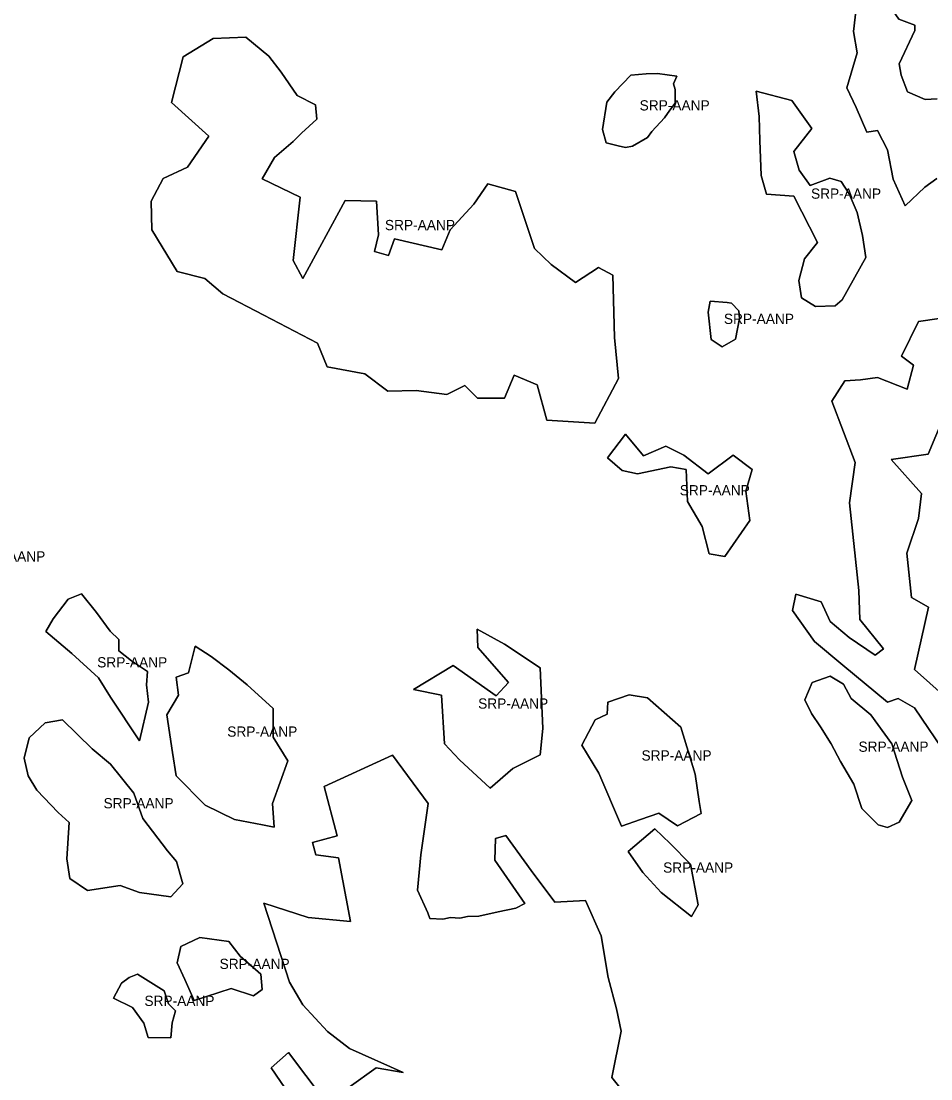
# Model space of a CAD drawing. Extents: x 598968 to 613553, y 4409678 to 4430833.
# Drawn here: x 603692 to 604757, y 4425936 to 4427175 of the extents above; entities that cross this region are included whole.
import ezdxf

# ---------------------------------------------------------------- set-up
doc = ezdxf.new("R2010")
doc.units = 0
doc.layers.add('Sòl Rústic Protegit', color=7, linetype='Continuous')
doc.layers.add('Sòl Rústic Protegit - Alt Nivell de Protecció', color=7, linetype='Continuous')

msp = doc.modelspace()

# ---------------------------------------------------------------- linework, layer by layer
at = {"layer": 'Sòl Rústic Protegit'}
for points in [[(604764.3283, 4426990.4066), (604750.4533, 4426979.9066), (604727.3283, 4426958.4066), (604713.2033, 4426989.4066), (604706.8677, 4427023.736), (604694.9577, 4427046.473), (604682.5783, 4427044.4066), (604670.0555, 4427073.5408), (604659.2283, 4427096.2776), (604671.1381, 4427137.4206), (604666.8073, 4427162.323), (604670.0555, 4427189.3906), (604694.1409, 4427210.4066), (604702.0159, 4427202.9066), (604719.8283, 4427176.9066), (604738.5159, 4427169.9066), (604738.7033, 4427163.4066), (604720.3909, 4427124.4066), (604722.5783, 4427111.4066), (604730.0783, 4427091.9066), (604750.7033, 4427082.9066), (604764.7659, 4427083.4066)], [(604778.5913, 4426310.8576), (604738.1159, 4426370.1846), (604719.2643, 4426381.2736), (604706.5119, 4426376.838), (604654.3929, 4426420.0856), (604621.1255, 4426447.8084), (604595.6205, 4426484.4026), (604599.5017, 4426503.2542), (604628.8879, 4426494.3828), (604639.5631, 4426471.4554), (604661.6881, 4426452.4554), (604692.1881, 4426431.9554), (604702.0761, 4426439.4916), (604674.3533, 4426473.868), (604673.2445, 4426507.6898), (604662.1553, 4426610.2642), (604668.8087, 4426657.393), (604641.6405, 4426729.4724), (604656.6107, 4426753.314), (604674.9079, 4426754.423), (604694.8683, 4426757.1952), (604729.7991, 4426743.3338), (604736.9381, 4426771.4554), (604723.1455, 4426782.1458), (604743.1059, 4426822.6212), (604788.5715, 4426829.2746)], [(604781.3635, 4426731.6902), (604754.1951, 4426667.3732), (604710.9475, 4426661.2742), (604746.4327, 4426621.3534), (604743.1059, 4426591.9672), (604729.2445, 4426551.4918), (604734.7891, 4426499.373), (604754.7495, 4426488.2838), (604738.1159, 4426415.0956), (604788.5715, 4426370.1846)], [(604076.3213, 4425926.0564), (604107.9011, 4425948.6134), (604139.4811, 4425942.9742), (604076.4987, 4425971.0254), (604050.9445, 4425990.908), (604022.1841, 4426022.488), (604006.3737, 4426049.0254), (603976.5061, 4426141.4768), (604028.3873, 4426124.5588), (604078.0131, 4426120.0474), (604063.9149, 4426194.486), (604037.4103, 4426197.8694), (604033.4627, 4426212.5316), (604062.2231, 4426220.4266), (604046.9969, 4426277.9472), (604127.0747, 4426314.6024), (604168.8053, 4426258.2098), (604160.1861, 4426198.0254), (604156.1271, 4426156.5948), (604168.2399, 4426129.9464), (604170.6625, 4426123.2842), (604185.8035, 4426122.6786), (604194.8883, 4426124.4956), (604205.7899, 4426123.89), (604214.8745, 4426125.7068), (604228.1987, 4426126.3126), (604250.6077, 4426131.1576), (604271.5611, 4426135.5254), (604282.1011, 4426140.848), (604246.9739, 4426191.7222), (604247.5795, 4426217.1592), (604259.6923, 4426220.7932), (604289.3689, 4426179.6092), (604317.2285, 4426142.665), (604353.1237, 4426144.5254), (604371.3111, 4426103.0254), (604379.4361, 4426054.5254), (604389.3609, 4426017.5992), (604394.6907, 4425991.4354), (604384.0313, 4425937.1696), (604407.2881, 4425908.0986)], [(604012.0335, 4425909.1386), (603984.9649, 4425948.6134), (604005.2663, 4425966.6592), (604045.8691, 4425912.5222)]]:
    msp.add_lwpolyline(points, dxfattribs=at)
for points in [[(604010.6873, 4426894.3012), (604022.0867, 4426873.1308), (604071.7559, 4426964.3266), (604108.3971, 4426963.5124), (604110.8399, 4426924.4284), (604105.9543, 4426904.8866), (604122.2393, 4426900.001), (604129.5675, 4426919.543), (604184.9365, 4426906.515), (604194.7075, 4426930.1282), (604222.3919, 4426960.2554), (604238.6769, 4426983.8686), (604271.2469, 4426974.912), (604293.2315, 4426908.1436), (604312.7735, 4426889.4158), (604341.2723, 4426868.2454), (604368.1425, 4426886.1588), (604385.2417, 4426877.202), (604386.8703, 4426803.9196), (604391.7557, 4426755.879), (604364.0713, 4426703.767), (604307.8881, 4426707.024), (604296.4885, 4426748.5508), (604269.6183, 4426759.9502), (604258.2189, 4426733.08), (604226.4631, 4426733.08), (604211.8067, 4426747.7366), (604190.6363, 4426737.1512), (604154.8093, 4426742.0368), (604121.4251, 4426741.2226), (604094.5549, 4426761.5788), (604050.5855, 4426769.7212), (604039.1859, 4426797.4056), (603976.4887, 4426829.9756), (603928.2429, 4426855.2834), (603907.3679, 4426873.2834), (603874.7077, 4426881.2734), (603845.3947, 4426930.1282), (603844.5805, 4426963.5124), (603858.4227, 4426990.3826), (603886.9215, 4427003.4106), (603911.9305, 4427039.7834), (603868.1937, 4427079.1358), (603882.0359, 4427132.8762), (603917.0487, 4427154.0466), (603955.3183, 4427155.6752), (603982.1885, 4427133.6904), (603996.8451, 4427114.9628), (604015.5729, 4427087.2782), (604036.7433, 4427076.693), (604038.3717, 4427059.5938), (604020.4583, 4427043.3088), (604010.6873, 4427033.5378), (603988.7025, 4427014.8102), (603974.4305, 4426989.7834), (604018.8297, 4426968.398)], [(604407.9851, 4427028.1656), (604399.7351, 4427026.6656), (604391.3601, 4427028.6656), (604377.2351, 4427032.1656), (604373.0477, 4427047.6656), (604378.0477, 4427079.6656), (604387.3601, 4427091.6656), (604406.1101, 4427111.1656), (604423.9851, 4427112.6656), (604437.3601, 4427113.1656), (604459.7977, 4427110.1656), (604456.1727, 4427101.1656), (604458.2351, 4427094.6656), (604457.9851, 4427078.6656), (604451.7351, 4427070.1656), (604445.5477, 4427061.1656), (604430.6101, 4427045.1656), (604425.6727, 4427038.1656)], [(604603.3307, 4427000.0768), (604616.1051, 4426982.1926), (604639.0199, 4426990.6716), (604652.5199, 4426986.6716), (604661.8325, 4426972.1716), (604671.0351, 4426950.2564), (604677.4223, 4426923.4302), (604681.2547, 4426897.8812), (604653.7699, 4426848.1716), (604645.5825, 4426841.1716), (604622.4923, 4426840.3962), (604605.8855, 4426850.6158), (604602.7699, 4426870.6716), (604609.4237, 4426895.9764), (604624.5817, 4426915.465), (604596.9433, 4426969.4182), (604565.0073, 4426971.973), (604558.6201, 4426993.6896), (604557.3427, 4427034.5678), (604556.2699, 4427062.6716), (604553.0199, 4427092.6716), (604594.7699, 4427081.6716), (604618.0853, 4427048.6384), (604596.9433, 4427021.7934)], [(604528.8417, 4426802.123), (604513.0917, 4426793.123), (604500.0917, 4426801.623), (604496.8417, 4426833.623), (604499.0917, 4426846.623), (604518.9043, 4426845.1232), (604524.0917, 4426844.123), (604532.5917, 4426835.123), (604533.4043, 4426826.1232)], [(604399.8981, 4426690.739), (604421.0687, 4426665.4974), (604447.1247, 4426676.8968), (604468.2951, 4426666.3116), (604496.7937, 4426644.3268), (604526.1067, 4426666.3116), (604548.0915, 4426649.2124), (604540.9435, 4426623.9386), (604545.6487, 4426589.7722), (604516.3359, 4426547.4312), (604497.8185, 4426550.4386), (604489.4655, 4426582.444), (604472.3663, 4426611.757), (604470.7379, 4426649.2124), (604452.8243, 4426652.4694), (604413.7403, 4426644.3268), (604395.8269, 4426648.3982), (604378.7277, 4426663.0546)], [(603841.1795, 4426376.8426), (603830.7561, 4426331.5034), (603796.9295, 4426382.8426), (603782.7865, 4426405.5436), (603751.5021, 4426433.6996), (603721.2601, 4426459.77), (603729.6027, 4426474.3696), (603747.3307, 4426497.3116), (603762.9729, 4426503.5684), (603780.6169, 4426481.8426), (603796.4295, 4426459.8426), (603806.7713, 4426450.3848), (603806.7713, 4426436.828), (603821.3707, 4426425.357), (603840.1415, 4426412.8432), (603839.0987, 4426397.201)], [(604299.9197, 4426417.229), (604303.0647, 4426345.942), (604299.9197, 4426315.016), (604267.9453, 4426299.2908), (604241.2125, 4426276.2274), (604205.5691, 4426309.25), (604188.0355, 4426328.155), (604184.2231, 4426385.155), (604151.5795, 4426391.5448), (604198.0981, 4426419.655), (604248.5509, 4426384.2064), (604262.7037, 4426399.9314), (604227.0599, 4426440.8168), (604226.0117, 4426462.3078), (604258.2855, 4426444.655)], [(603986.4739, 4426258.2006), (603988.5499, 4426230.5214), (603974.7103, 4426233.2892), (603942.1871, 4426239.517), (603907.5881, 4426256.1246), (603873.6809, 4426290.7238), (603869.5291, 4426317.711), (603862.6093, 4426361.9978), (603876.4927, 4426385.0098), (603873.6809, 4426406.2846), (603888.2125, 4426411.1286), (603895.8243, 4426442.2676), (603914.5079, 4426430.504), (603935.2673, 4426414.5884), (603956.7187, 4426397.2888), (603987.3677, 4426369.5098), (603987.1661, 4426335.7026), (604004.4655, 4426308.0232)], [(604720.5339, 4426236.218), (604706.5965, 4426230.218), (604695.6589, 4426233.218), (604676.6589, 4426252.218), (604667.0965, 4426280.718), (604651.8083, 4426307.3318), (604640.7127, 4426328.2178), (604628.3117, 4426347.7984), (604617.8687, 4426363.4628), (604610.0365, 4426379.78), (604618.5213, 4426400.0132), (604639.4073, 4426407.1928), (604655.0717, 4426398.0552), (604664.1589, 4426381.218), (604687.0533, 4426362.1574), (604711.8553, 4426328.2178), (604724.2563, 4426289.0566), (604735.3521, 4426261.6438)], [(604486.0001, 4426260.5022), (604488.6209, 4426246.3496), (604460.8399, 4426232.197), (604438.8247, 4426246.8738), (604417.3337, 4426239.5354), (604395.3187, 4426231.6728), (604368.5859, 4426293.525), (604348.6675, 4426326.5476), (604364.3261, 4426356.2628), (604378.5451, 4426362.7154), (604379.0693, 4426376.868), (604404.2295, 4426385.2548), (604425.7205, 4426382.1096), (604464.5091, 4426347.5144), (604481.2825, 4426292.4766)], [(603881.7011, 4426164.2386), (603867.3261, 4426148.7386), (603830.8261, 4426153.7386), (603808.2637, 4426162.2386), (603770.0761, 4426156.2386), (603749.2637, 4426170.2386), (603745.5761, 4426193.2386), (603748.4511, 4426235.7386), (603735.3887, 4426247.7386), (603710.5137, 4426273.7386), (603700.5761, 4426290.7386), (603695.6387, 4426311.2386), (603701.4511, 4426335.2386), (603720.2637, 4426352.7386), (603740.6387, 4426356.2386), (603775.2637, 4426322.2386), (603796.7637, 4426304.2386), (603824.3261, 4426270.2386), (603834.6387, 4426240.7386), (603863.5761, 4426202.7386), (603874.0761, 4426190.2386)], [(604484.9517, 4426139.419), (604477.0891, 4426125.7906), (604441.7833, 4426153.7368), (604420.0179, 4426177.395), (604402.9841, 4426201.9992), (604434.2127, 4426228.4962), (604451.9929, 4426211.4468), (604476.1805, 4426186.9468)], [(603972.8755, 4426058.2142), (603974.4031, 4426040.2674), (603964.0931, 4426033.0124), (603938.1277, 4426041.413), (603894.9795, 4426027.2848), (603883.9059, 4426052.1046), (603874.7417, 4426071.5786), (603879.3239, 4426090.6708), (603901.4707, 4426101.3626), (603935.4549, 4426096.3986), (603948.4921, 4426079.4262)], [(603869.0141, 4426001.3194), (603867.4867, 4425983.7546), (603840.7577, 4425984.1364), (603835.7937, 4426000.9376), (603822.4291, 4426019.266), (603800.2821, 4426030.3396), (603809.8283, 4426047.5226), (603818.4927, 4426054.3294), (603828.6177, 4426058.3294), (603859.4679, 4426038.7402), (603864.6177, 4426023.3294), (603872.8325, 4426015.4476)]]:
    msp.add_lwpolyline(points, close=True, dxfattribs=at)
at = {"layer": 'Sòl Rústic Protegit - Alt Nivell de Protecció'}
for points in [[(604764.7659, 4427083.4066), (604750.7033, 4427082.9066), (604730.0783, 4427091.9066), (604722.5783, 4427111.4066), (604720.3909, 4427124.4066), (604738.7033, 4427163.4066), (604738.5159, 4427169.9066), (604719.8283, 4427176.9066), (604702.0159, 4427202.9066), (604694.1409, 4427210.4066), (604670.0555, 4427189.3906), (604666.8073, 4427162.323), (604671.1381, 4427137.4206), (604659.2283, 4427096.2776), (604670.0555, 4427073.5408), (604682.5783, 4427044.4066), (604694.9577, 4427046.473), (604706.8677, 4427023.736), (604713.2033, 4426989.4066), (604727.3283, 4426958.4066), (604750.4533, 4426979.9066), (604764.3283, 4426990.4066)], [(604788.5715, 4426829.2746), (604743.1059, 4426822.6212), (604723.1455, 4426782.1458), (604736.9381, 4426771.4554), (604729.7991, 4426743.3338), (604694.8683, 4426757.1952), (604674.9079, 4426754.423), (604656.6107, 4426753.314), (604641.6405, 4426729.4724), (604668.8087, 4426657.393), (604662.1553, 4426610.2642), (604673.2445, 4426507.6898), (604674.3533, 4426473.868), (604702.0761, 4426439.4916), (604692.1881, 4426431.9554), (604661.6881, 4426452.4554), (604639.5631, 4426471.4554), (604628.8879, 4426494.3828), (604599.5017, 4426503.2542), (604595.6205, 4426484.4026), (604621.1255, 4426447.8084), (604654.3929, 4426420.0856), (604706.5119, 4426376.838), (604719.2643, 4426381.2736), (604738.1159, 4426370.1846), (604778.5913, 4426310.8576)], [(604788.5715, 4426370.1846), (604738.1159, 4426415.0956), (604754.7495, 4426488.2838), (604734.7891, 4426499.373), (604729.2445, 4426551.4918), (604743.1059, 4426591.9672), (604746.4327, 4426621.3534), (604710.9475, 4426661.2742), (604754.1951, 4426667.3732), (604781.3635, 4426731.6902)], [(604407.2881, 4425908.0986), (604384.0313, 4425937.1696), (604394.6907, 4425991.4354), (604389.3609, 4426017.5992), (604379.4361, 4426054.5254), (604371.3111, 4426103.0254), (604353.1237, 4426144.5254), (604317.2285, 4426142.665), (604289.3689, 4426179.6092), (604259.6923, 4426220.7932), (604247.5795, 4426217.1592), (604246.9739, 4426191.7222), (604282.1011, 4426140.848), (604271.5611, 4426135.5254), (604250.6077, 4426131.1576), (604228.1987, 4426126.3126), (604214.8745, 4426125.7068), (604205.7899, 4426123.89), (604194.8883, 4426124.4956), (604185.8035, 4426122.6786), (604170.6625, 4426123.2842), (604168.2399, 4426129.9464), (604156.1271, 4426156.5948), (604160.1861, 4426198.0254), (604168.8053, 4426258.2098), (604127.0747, 4426314.6024), (604046.9969, 4426277.9472), (604062.2231, 4426220.4266), (604033.4627, 4426212.5316), (604037.4103, 4426197.8694), (604063.9149, 4426194.486), (604078.0131, 4426120.0474), (604028.3873, 4426124.5588), (603976.5061, 4426141.4768), (604006.3737, 4426049.0254), (604022.1841, 4426022.488), (604050.9445, 4425990.908), (604076.4987, 4425971.0254), (604139.4811, 4425942.9742), (604107.9011, 4425948.6134), (604076.3213, 4425926.0564)], [(604045.8691, 4425912.5222), (604005.2663, 4425966.6592), (603984.9649, 4425948.6134), (604012.0335, 4425909.1386)]]:
    msp.add_lwpolyline(points, dxfattribs=at)
for points in [[(604010.6873, 4426894.3012), (604018.8297, 4426968.398), (603974.4305, 4426989.7834), (603988.7025, 4427014.8102), (604010.6873, 4427033.5378), (604020.4583, 4427043.3088), (604038.3717, 4427059.5938), (604036.7433, 4427076.693), (604015.5729, 4427087.2782), (603996.8451, 4427114.9628), (603982.1885, 4427133.6904), (603955.3183, 4427155.6752), (603917.0487, 4427154.0466), (603882.0359, 4427132.8762), (603868.1937, 4427079.1358), (603911.9305, 4427039.7834), (603886.9215, 4427003.4106), (603858.4227, 4426990.3826), (603844.5805, 4426963.5124), (603845.3947, 4426930.1282), (603874.7077, 4426881.2734), (603907.3679, 4426873.2834), (603928.2429, 4426855.2834), (603976.4887, 4426829.9756), (604039.1859, 4426797.4056), (604050.5855, 4426769.7212), (604094.5549, 4426761.5788), (604121.4251, 4426741.2226), (604154.8093, 4426742.0368), (604190.6363, 4426737.1512), (604211.8067, 4426747.7366), (604226.4631, 4426733.08), (604258.2189, 4426733.08), (604269.6183, 4426759.9502), (604296.4885, 4426748.5508), (604307.8881, 4426707.024), (604364.0713, 4426703.767), (604391.7557, 4426755.879), (604386.8703, 4426803.9196), (604385.2417, 4426877.202), (604368.1425, 4426886.1588), (604341.2723, 4426868.2454), (604312.7735, 4426889.4158), (604293.2315, 4426908.1436), (604271.2469, 4426974.912), (604238.6769, 4426983.8686), (604222.3919, 4426960.2554), (604194.7075, 4426930.1282), (604184.9365, 4426906.515), (604129.5675, 4426919.543), (604122.2393, 4426900.001), (604105.9543, 4426904.8866), (604110.8399, 4426924.4284), (604108.3971, 4426963.5124), (604071.7559, 4426964.3266), (604022.0867, 4426873.1308)], [(604407.9851, 4427028.1656), (604425.6727, 4427038.1656), (604430.6101, 4427045.1656), (604445.5477, 4427061.1656), (604451.7351, 4427070.1656), (604457.9851, 4427078.6656), (604458.2351, 4427094.6656), (604456.1727, 4427101.1656), (604459.7977, 4427110.1656), (604437.3601, 4427113.1656), (604423.9851, 4427112.6656), (604406.1101, 4427111.1656), (604387.3601, 4427091.6656), (604378.0477, 4427079.6656), (604373.0477, 4427047.6656), (604377.2351, 4427032.1656), (604391.3601, 4427028.6656), (604399.7351, 4427026.6656)], [(604603.3307, 4427000.0768), (604596.9433, 4427021.7934), (604618.0853, 4427048.6384), (604594.7699, 4427081.6716), (604553.0199, 4427092.6716), (604556.2699, 4427062.6716), (604557.3427, 4427034.5678), (604558.6201, 4426993.6896), (604565.0073, 4426971.973), (604596.9433, 4426969.4182), (604624.5817, 4426915.465), (604609.4237, 4426895.9764), (604602.7699, 4426870.6716), (604605.8855, 4426850.6158), (604622.4923, 4426840.3962), (604645.5825, 4426841.1716), (604653.7699, 4426848.1716), (604681.2547, 4426897.8812), (604677.4223, 4426923.4302), (604671.0351, 4426950.2564), (604661.8325, 4426972.1716), (604652.5199, 4426986.6716), (604639.0199, 4426990.6716), (604616.1051, 4426982.1926)], [(604528.8417, 4426802.123), (604533.4043, 4426826.1232), (604532.5917, 4426835.123), (604524.0917, 4426844.123), (604518.9043, 4426845.1232), (604499.0917, 4426846.623), (604496.8417, 4426833.623), (604500.0917, 4426801.623), (604513.0917, 4426793.123)], [(604399.8981, 4426690.739), (604378.7277, 4426663.0546), (604395.8269, 4426648.3982), (604413.7403, 4426644.3268), (604452.8243, 4426652.4694), (604470.7379, 4426649.2124), (604472.3663, 4426611.757), (604489.4655, 4426582.444), (604497.8185, 4426550.4386), (604516.3359, 4426547.4312), (604545.6487, 4426589.7722), (604540.9435, 4426623.9386), (604548.0915, 4426649.2124), (604526.1067, 4426666.3116), (604496.7937, 4426644.3268), (604468.2951, 4426666.3116), (604447.1247, 4426676.8968), (604421.0687, 4426665.4974)], [(603841.1795, 4426376.8426), (603839.0987, 4426397.201), (603840.1415, 4426412.8432), (603821.3707, 4426425.357), (603806.7713, 4426436.828), (603806.7713, 4426450.3848), (603796.4295, 4426459.8426), (603780.6169, 4426481.8426), (603762.9729, 4426503.5684), (603747.3307, 4426497.3116), (603729.6027, 4426474.3696), (603721.2601, 4426459.77), (603751.5021, 4426433.6996), (603782.7865, 4426405.5436), (603796.9295, 4426382.8426), (603830.7561, 4426331.5034)], [(604299.9197, 4426417.229), (604258.2855, 4426444.655), (604226.0117, 4426462.3078), (604227.0599, 4426440.8168), (604262.7037, 4426399.9314), (604248.5509, 4426384.2064), (604198.0981, 4426419.655), (604151.5795, 4426391.5448), (604184.2231, 4426385.155), (604188.0355, 4426328.155), (604205.5691, 4426309.25), (604241.2125, 4426276.2274), (604267.9453, 4426299.2908), (604299.9197, 4426315.016), (604303.0647, 4426345.942)], [(603986.4739, 4426258.2006), (604004.4655, 4426308.0232), (603987.1661, 4426335.7026), (603987.3677, 4426369.5098), (603956.7187, 4426397.2888), (603935.2673, 4426414.5884), (603914.5079, 4426430.504), (603895.8243, 4426442.2676), (603888.2125, 4426411.1286), (603873.6809, 4426406.2846), (603876.4927, 4426385.0098), (603862.6093, 4426361.9978), (603869.5291, 4426317.711), (603873.6809, 4426290.7238), (603907.5881, 4426256.1246), (603942.1871, 4426239.517), (603974.7103, 4426233.2892), (603988.5499, 4426230.5214)], [(604720.5339, 4426236.218), (604735.3521, 4426261.6438), (604724.2563, 4426289.0566), (604711.8553, 4426328.2178), (604687.0533, 4426362.1574), (604664.1589, 4426381.218), (604655.0717, 4426398.0552), (604639.4073, 4426407.1928), (604618.5213, 4426400.0132), (604610.0365, 4426379.78), (604617.8687, 4426363.4628), (604628.3117, 4426347.7984), (604640.7127, 4426328.2178), (604651.8083, 4426307.3318), (604667.0965, 4426280.718), (604676.6589, 4426252.218), (604695.6589, 4426233.218), (604706.5965, 4426230.218)], [(604486.0001, 4426260.5022), (604481.2825, 4426292.4766), (604464.5091, 4426347.5144), (604425.7205, 4426382.1096), (604404.2295, 4426385.2548), (604379.0693, 4426376.868), (604378.5451, 4426362.7154), (604364.3261, 4426356.2628), (604348.6675, 4426326.5476), (604368.5859, 4426293.525), (604395.3187, 4426231.6728), (604417.3337, 4426239.5354), (604438.8247, 4426246.8738), (604460.8399, 4426232.197), (604488.6209, 4426246.3496)], [(603881.7011, 4426164.2386), (603874.0761, 4426190.2386), (603863.5761, 4426202.7386), (603834.6387, 4426240.7386), (603824.3261, 4426270.2386), (603796.7637, 4426304.2386), (603775.2637, 4426322.2386), (603740.6387, 4426356.2386), (603720.2637, 4426352.7386), (603701.4511, 4426335.2386), (603695.6387, 4426311.2386), (603700.5761, 4426290.7386), (603710.5137, 4426273.7386), (603735.3887, 4426247.7386), (603748.4511, 4426235.7386), (603745.5761, 4426193.2386), (603749.2637, 4426170.2386), (603770.0761, 4426156.2386), (603808.2637, 4426162.2386), (603830.8261, 4426153.7386), (603867.3261, 4426148.7386)], [(604484.9517, 4426139.419), (604476.1805, 4426186.9468), (604451.9929, 4426211.4468), (604434.2127, 4426228.4962), (604402.9841, 4426201.9992), (604420.0179, 4426177.395), (604441.7833, 4426153.7368), (604477.0891, 4426125.7906)], [(603972.8755, 4426058.2142), (603948.4921, 4426079.4262), (603935.4549, 4426096.3986), (603901.4707, 4426101.3626), (603879.3239, 4426090.6708), (603874.7417, 4426071.5786), (603883.9059, 4426052.1046), (603894.9795, 4426027.2848), (603938.1277, 4426041.413), (603964.0931, 4426033.0124), (603974.4031, 4426040.2674)], [(603869.0141, 4426001.3194), (603872.8325, 4426015.4476), (603864.6177, 4426023.3294), (603859.4679, 4426038.7402), (603828.6177, 4426058.3294), (603818.4927, 4426054.3294), (603809.8283, 4426047.5226), (603800.2821, 4426030.3396), (603822.4291, 4426019.266), (603835.7937, 4426000.9376), (603840.7577, 4425984.1364), (603867.4867, 4425983.7546)]]:
    msp.add_lwpolyline(points, close=True, dxfattribs=at)

# ---------------------------------------------------------------- texts
for p in [(604416.4227, 4427069.9156), (604617.1373, 4426966.5339), (604118.1681, 4426929.7211), (604515.123, 4426819.873), (604463.4096, 4426619.0851), (603638.4074, 4426541.567), (603781.2198, 4426417.5359), (604227.3221, 4426369.2676), (603933.5374, 4426336.3945), (604672.6943, 4426318.7054), (604418.6442, 4426308.4638), (603788.6699, 4426252.4886), (604443.9679, 4426177.1434), (603924.5724, 4426064.3237), (603836.5573, 4426021.042)]:
    msp.add_text('SRP-AANP', height=12, dxfattribs=at).set_placement(p)

doc.saveas('drawing.dxf')
